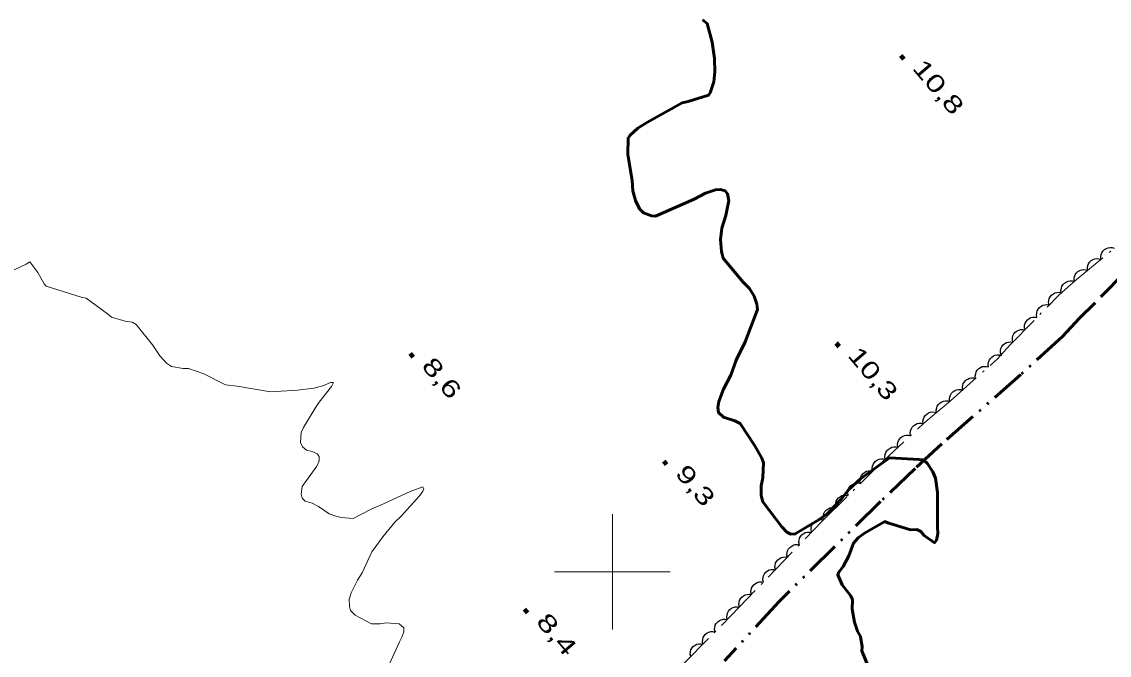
# Model space of a CAD drawing. Extents: x 386081 to 389416, y 5130568 to 5134082.
# Drawn here: x 386897.7 to 387086.1, y 5132185.6 to 5132295.3 of the extents above; entities that cross this region are included whole.
import ezdxf

# ---------------------------------------------------------------- set-up
doc = ezdxf.new("R2010")
doc.units = 0
doc.header["$LTSCALE"] = 1.2
doc.linetypes.add('DASH_DOUBLE_DOT', pattern=[9.2, 5, -1.2, 0.3, -1.2, 0.3, -1.2])
doc.linetypes.add('DOT_DASHED', pattern=[7.7, 5, -1.2, 0.3, -1.2])
for name, color, linetype, lineweight in [('1', 7, 'Continuous', 53), ('2', 7, 'Continuous', 13), ('3', 7, 'Continuous', 140), ('4', 7, 'DASH_DOUBLE_DOT', 53), ('44', 7, 'Continuous', 25), ('61', 7, 'Continuous', 13)]:
    doc.layers.add(name, color=color, linetype=linetype, lineweight=lineweight)

msp = doc.modelspace()

# ---------------------------------------------------------------- linework, layer by layer
at = {"layer": '1'}
for points in [[(387013.11, 5132281.49), (387016.65, 5132282.61), (387016.92, 5132283.04), (387017.59, 5132284.95), (387017.77, 5132286.63), (387017.7, 5132288.97), (387017.31, 5132291.82), (387016.41, 5132295.05), (387015.62, 5132295.65)], [(387047.31, 5132176.25), (387043.19, 5132186.3), (387043.24, 5132187), (387042.96, 5132188.82), (387042.43, 5132189.76), (387041.91, 5132191.32), (387041.55, 5132193.54), (387041.59, 5132195.25), (387041.24, 5132195.91), (387039.81, 5132197.78), (387039.05, 5132199.47), (387039.23, 5132199.97), (387039.96, 5132200.92), (387040.96, 5132202.78), (387041.76, 5132204.98), (387042.58, 5132205.92), (387043.69, 5132206.74), (387047.19, 5132208.73), (387047.71, 5132208.51), (387051.63, 5132207.32), (387052.76, 5132207.33), (387053.41, 5132207), (387054.03, 5132206.29), (387055.79, 5132205.05), (387056.14, 5132205.5), (387056.4, 5132206.59), (387056.32, 5132207.88), (387056.32, 5132213.76), (387055.96, 5132216.22), (387055.48, 5132217.36), (387054.54, 5132218.84), (387053.81, 5132219.4), (387053.13, 5132219.5), (387048.03, 5132219.75), (387043.04, 5132216.18), (387040.91, 5132214.24), (387039.7, 5132212.69), (387037.2, 5132210.04), (387035.65, 5132208.96), (387031.68, 5132206.59), (387030.92, 5132206.55), (387030.24, 5132206.9), (387029.36, 5132207.84), (387026.07, 5132212.16), (387025.77, 5132213.22), (387025.76, 5132214.9), (387026.05, 5132216.29), (387026.2, 5132218.9), (387025.88, 5132219.71), (387024.67, 5132221.86), (387022.11, 5132225.69), (387021.2, 5132226.17), (387019.24, 5132226.8), (387018.37, 5132227.63), (387018.26, 5132228.5), (387018.44, 5132229.53), (387019.25, 5132231.66), (387020.5, 5132234.09), (387021.47, 5132236.7), (387022.98, 5132239.88), (387025.12, 5132245.46), (387025.03, 5132246.42), (387024.55, 5132247.8), (387023.76, 5132249.11), (387022.59, 5132250.26), (387019.2, 5132254.34), (387018.89, 5132255.55), (387018.72, 5132257.61), (387018.98, 5132259.59), (387019.68, 5132261.76), (387020.16, 5132264.37), (387019.96, 5132265.54), (387019.51, 5132266.05), (387018.73, 5132266.29), (387017.88, 5132266.22), (387016.15, 5132265.63), (387014.18, 5132264.58), (387007.49, 5132261.63), (387006.8, 5132261.68), (387005.38, 5132262.25), (387004.7, 5132262.92), (387003.99, 5132264.34), (387003.56, 5132266.01), (387003.42, 5132267.82), (387002.69, 5132272.32), (387002.71, 5132275.17), (387003.09, 5132275.68), (387004.42, 5132276.88), (387006.1, 5132277.95), (387012.08, 5132281.26), (387013.11, 5132281.49)]]:
    msp.add_lwpolyline(points, dxfattribs=at)
at = {"layer": '2'}
msp.add_lwpolyline([(386961.1, 5132183.45), (386963.11, 5132187.88), (386963.54, 5132188.68), (386963.86, 5132189.6), (386963.86, 5132190.34), (386963.06, 5132191.03), (386960.83, 5132191.17), (386959.77, 5132190.99), (386958.28, 5132191), (386955.43, 5132192.51), (386954.63, 5132193.31), (386954.45, 5132194), (386954.39, 5132195.29), (386954.77, 5132196.4), (386955.84, 5132198.56), (386956.65, 5132199.85), (386958.35, 5132203.48), (386960.22, 5132206.06), (386962.34, 5132208.64), (386963.41, 5132209.68), (386966.65, 5132213.24), (386967.15, 5132213.98), (386967.34, 5132214.41), (386967.16, 5132214.72), (386964.98, 5132213.93), (386959.81, 5132211.56), (386958.32, 5132210.95), (386955.09, 5132209.25), (386953.04, 5132209.45), (386952.11, 5132209.64), (386950.93, 5132210.08), (386949.08, 5132211.33), (386948.02, 5132211.89), (386946.78, 5132212.27), (386946.29, 5132212.77), (386946.11, 5132213.45), (386946.24, 5132214.81), (386948.8, 5132218.31), (386949.24, 5132219.24), (386949.24, 5132219.98), (386948.88, 5132220.47), (386948.01, 5132220.85), (386947.02, 5132221.1), (386946.34, 5132221.67), (386945.97, 5132222.41), (386946.1, 5132224.14), (386946.48, 5132225), (386948.54, 5132228.38), (386949.23, 5132229.43), (386951.36, 5132232.13), (386951.67, 5132232.81), (386951.17, 5132232.81), (386949.87, 5132232.27), (386948.31, 5132231.84), (386945.46, 5132231.49), (386940.8, 5132231.22), (386935.03, 5132232.18), (386932.98, 5132232.41), (386929.24, 5132234.34), (386926.6, 5132235.26), (386925.63, 5132235.23), (386923.64, 5132235.61), (386922.77, 5132236.15), (386921.64, 5132237.42), (386920.32, 5132239.36), (386917.53, 5132242.88), (386916.8, 5132243.26), (386915.6, 5132243.46), (386913.26, 5132244.17), (386912.57, 5132244.75), (386908.84, 5132247.44), (386907.96, 5132247.63), (386901.93, 5132249.51), (386901.6, 5132249.93), (386900.5, 5132251.91), (386899.08, 5132253.71), (386898.45, 5132253.32), (386896.37, 5132252.34)], dxfattribs=at)
at = {"layer": '3'}
for p, q in [((387049.97, 5132289.47), (387050.48, 5132288.86)), ((387038.78, 5132239.66), (387039.29, 5132239.05)), ((386964.97, 5132237.83), (386965.48, 5132237.22)), ((387008.89, 5132219.22), (387009.4, 5132218.61)), ((386984.79, 5132193.53), (386985.3, 5132192.92))]:
    msp.add_line(p, q, dxfattribs=at)
at = {"layer": '4'}
msp.add_lwpolyline([(387088.81, 5132251.96), (387083.56, 5132246.56), (387080.94, 5132243.99), (387077.95, 5132240.8), (387070.76, 5132234.2), (387057.08, 5132222.21), (387052.46, 5132217.92), (387046.42, 5132212.18), (387028.89, 5132194.9), (387019.42, 5132184.59)], dxfattribs=at)
at = {"layer": '44', "linetype": 'DOT_DASHED', "lineweight": 13}
msp.add_lwpolyline([(387005.91, 5132177.61), (387020.59, 5132192.44), (387036.4, 5132208.83), (387046.1, 5132218.45), (387053.95, 5132225.78), (387058.57, 5132229.63), (387066.65, 5132236.87), (387068.86, 5132239.28), (387077.37, 5132248.03), (387080.32, 5132250.62), (387090.49, 5132259.04)], dxfattribs=at)
at = {"layer": '44'}
for points in [[(387084.62, 5132254.18), (387084.58, 5132254.6), (387084.66, 5132255), (387084.77, 5132255.31), (387084.97, 5132255.6), (387085.24, 5132255.85), (387085.57, 5132256.05), (387085.87, 5132256.18), (387086.22, 5132256.22), (387086.59, 5132256.2), (387086.93, 5132256.1)], [(387082.31, 5132252.27), (387082.27, 5132252.69), (387082.35, 5132253.08), (387082.46, 5132253.4), (387082.66, 5132253.68), (387082.93, 5132253.94), (387083.26, 5132254.13), (387083.56, 5132254.27), (387083.91, 5132254.3), (387084.28, 5132254.28), (387084.62, 5132254.18)], [(387080, 5132250.36), (387079.96, 5132250.77), (387080.04, 5132251.17), (387080.15, 5132251.48), (387080.35, 5132251.77), (387080.62, 5132252.03), (387080.95, 5132252.22), (387081.25, 5132252.35), (387081.6, 5132252.39), (387081.97, 5132252.37), (387082.31, 5132252.27)], [(387077.75, 5132248.37), (387077.7, 5132248.78), (387077.77, 5132249.18), (387077.87, 5132249.5), (387078.07, 5132249.79), (387078.32, 5132250.06), (387078.65, 5132250.26), (387078.94, 5132250.4), (387079.29, 5132250.45), (387079.66, 5132250.44), (387080.01, 5132250.35)], [(387075.64, 5132246.25), (387075.55, 5132246.66), (387075.59, 5132247.06), (387075.66, 5132247.38), (387075.83, 5132247.69), (387076.07, 5132247.98), (387076.38, 5132248.2), (387076.66, 5132248.37), (387077, 5132248.44), (387077.37, 5132248.46), (387077.73, 5132248.4)], [(387073.54, 5132244.1), (387073.46, 5132244.5), (387073.5, 5132244.91), (387073.57, 5132245.23), (387073.74, 5132245.54), (387073.98, 5132245.82), (387074.28, 5132246.05), (387074.57, 5132246.21), (387074.91, 5132246.29), (387075.28, 5132246.31), (387075.64, 5132246.25)], [(387071.45, 5132241.95), (387071.37, 5132242.35), (387071.4, 5132242.76), (387071.48, 5132243.08), (387071.65, 5132243.39), (387071.88, 5132243.67), (387072.19, 5132243.9), (387072.48, 5132244.06), (387072.82, 5132244.14), (387073.19, 5132244.16), (387073.54, 5132244.1)], [(387069.36, 5132239.79), (387069.28, 5132240.2), (387069.31, 5132240.61), (387069.39, 5132240.93), (387069.56, 5132241.24), (387069.79, 5132241.52), (387070.1, 5132241.75), (387070.38, 5132241.91), (387070.73, 5132241.99), (387071.1, 5132242.01), (387071.45, 5132241.95)], [(387067.32, 5132237.6), (387067.22, 5132238), (387067.25, 5132238.41), (387067.31, 5132238.73), (387067.47, 5132239.05), (387067.7, 5132239.34), (387068, 5132239.57), (387068.28, 5132239.75), (387068.62, 5132239.83), (387068.99, 5132239.86), (387069.35, 5132239.81)], [(387065.15, 5132235.53), (387065.09, 5132235.94), (387065.16, 5132236.34), (387065.25, 5132236.66), (387065.45, 5132236.95), (387065.7, 5132237.22), (387066.02, 5132237.43), (387066.32, 5132237.57), (387066.67, 5132237.62), (387067.04, 5132237.62), (387067.39, 5132237.53)], [(387062.92, 5132233.53), (387062.86, 5132233.94), (387062.93, 5132234.34), (387063.02, 5132234.66), (387063.21, 5132234.95), (387063.47, 5132235.22), (387063.79, 5132235.42), (387064.08, 5132235.57), (387064.43, 5132235.62), (387064.8, 5132235.61), (387065.15, 5132235.53)], [(387060.68, 5132231.52), (387060.63, 5132231.94), (387060.69, 5132232.34), (387060.79, 5132232.65), (387060.98, 5132232.95), (387061.23, 5132233.22), (387061.56, 5132233.42), (387061.85, 5132233.57), (387062.2, 5132233.62), (387062.57, 5132233.61), (387062.92, 5132233.53)], [(387058.45, 5132229.52), (387058.39, 5132229.94), (387058.46, 5132230.34), (387058.55, 5132230.65), (387058.74, 5132230.95), (387059, 5132231.22), (387059.32, 5132231.42), (387059.61, 5132231.56), (387059.96, 5132231.62), (387060.33, 5132231.61), (387060.68, 5132231.52)], [(387056.14, 5132227.61), (387056.1, 5132228.02), (387056.18, 5132228.42), (387056.28, 5132228.73), (387056.49, 5132229.02), (387056.75, 5132229.28), (387057.08, 5132229.47), (387057.38, 5132229.61), (387057.73, 5132229.64), (387058.1, 5132229.63), (387058.44, 5132229.53)], [(387053.84, 5132225.68), (387053.79, 5132226.1), (387053.87, 5132226.5), (387053.98, 5132226.81), (387054.18, 5132227.1), (387054.44, 5132227.36), (387054.78, 5132227.55), (387055.07, 5132227.69), (387055.42, 5132227.72), (387055.79, 5132227.7), (387056.14, 5132227.61)], [(387051.65, 5132223.63), (387051.58, 5132224.04), (387051.64, 5132224.45), (387051.73, 5132224.76), (387051.92, 5132225.06), (387052.16, 5132225.34), (387052.48, 5132225.55), (387052.77, 5132225.7), (387053.12, 5132225.76), (387053.49, 5132225.76), (387053.84, 5132225.68)], [(387049.46, 5132221.58), (387049.39, 5132222), (387049.45, 5132222.4), (387049.54, 5132222.72), (387049.72, 5132223.01), (387049.97, 5132223.29), (387050.29, 5132223.5), (387050.58, 5132223.65), (387050.93, 5132223.71), (387051.3, 5132223.71), (387051.65, 5132223.63)], [(387047.26, 5132219.54), (387047.2, 5132219.95), (387047.25, 5132220.35), (387047.34, 5132220.67), (387047.53, 5132220.97), (387047.78, 5132221.24), (387048.1, 5132221.45), (387048.39, 5132221.6), (387048.73, 5132221.66), (387049.1, 5132221.66), (387049.46, 5132221.58)], [(387045.07, 5132217.49), (387045.01, 5132217.9), (387045.06, 5132218.3), (387045.15, 5132218.62), (387045.34, 5132218.92), (387045.58, 5132219.19), (387045.9, 5132219.41), (387046.19, 5132219.56), (387046.54, 5132219.61), (387046.91, 5132219.62), (387047.26, 5132219.54)], [(387042.97, 5132215.35), (387042.89, 5132215.76), (387042.94, 5132216.16), (387043.02, 5132216.48), (387043.19, 5132216.78), (387043.43, 5132217.07), (387043.75, 5132217.29), (387044.03, 5132217.45), (387044.38, 5132217.51), (387044.75, 5132217.53), (387045.1, 5132217.46)], [(387040.84, 5132213.23), (387040.76, 5132213.64), (387040.81, 5132214.05), (387040.89, 5132214.37), (387041.06, 5132214.67), (387041.3, 5132214.95), (387041.62, 5132215.17), (387041.9, 5132215.33), (387042.25, 5132215.4), (387042.62, 5132215.41), (387042.97, 5132215.35)], [(387038.71, 5132211.12), (387038.63, 5132211.53), (387038.68, 5132211.94), (387038.76, 5132212.26), (387038.93, 5132212.56), (387039.17, 5132212.84), (387039.49, 5132213.06), (387039.77, 5132213.22), (387040.12, 5132213.29), (387040.49, 5132213.3), (387040.84, 5132213.23)], [(387036.58, 5132209.01), (387036.5, 5132209.42), (387036.55, 5132209.82), (387036.63, 5132210.14), (387036.8, 5132210.45), (387037.04, 5132210.73), (387037.36, 5132210.95), (387037.64, 5132211.11), (387037.99, 5132211.18), (387038.36, 5132211.19), (387038.71, 5132211.12)], [(387034.49, 5132206.85), (387034.41, 5132207.26), (387034.44, 5132207.67), (387034.51, 5132207.99), (387034.68, 5132208.3), (387034.92, 5132208.58), (387035.23, 5132208.81), (387035.51, 5132208.98), (387035.85, 5132209.05), (387036.22, 5132209.07), (387036.58, 5132209.01)], [(387032.41, 5132204.69), (387032.32, 5132205.1), (387032.36, 5132205.51), (387032.43, 5132205.83), (387032.6, 5132206.14), (387032.83, 5132206.42), (387033.14, 5132206.65), (387033.42, 5132206.82), (387033.77, 5132206.89), (387034.14, 5132206.91), (387034.49, 5132206.85)], [(387030.33, 5132202.53), (387030.24, 5132202.94), (387030.28, 5132203.35), (387030.35, 5132203.67), (387030.52, 5132203.98), (387030.75, 5132204.26), (387031.06, 5132204.49), (387031.34, 5132204.66), (387031.68, 5132204.73), (387032.06, 5132204.75), (387032.41, 5132204.69)], [(387028.24, 5132200.38), (387028.16, 5132200.78), (387028.19, 5132201.19), (387028.26, 5132201.51), (387028.44, 5132201.82), (387028.67, 5132202.11), (387028.98, 5132202.33), (387029.26, 5132202.5), (387029.6, 5132202.57), (387029.97, 5132202.6), (387030.33, 5132202.53)], [(387026.16, 5132198.22), (387026.07, 5132198.62), (387026.11, 5132199.03), (387026.18, 5132199.35), (387026.35, 5132199.66), (387026.59, 5132199.95), (387026.89, 5132200.17), (387027.18, 5132200.34), (387027.52, 5132200.42), (387027.89, 5132200.44), (387028.24, 5132200.38)], [(387024.08, 5132196.06), (387023.99, 5132196.47), (387024.03, 5132196.87), (387024.1, 5132197.19), (387024.27, 5132197.5), (387024.5, 5132197.79), (387024.81, 5132198.01), (387025.09, 5132198.18), (387025.44, 5132198.26), (387025.81, 5132198.28), (387026.16, 5132198.22)], [(387022, 5132193.9), (387021.91, 5132194.31), (387021.94, 5132194.71), (387022.02, 5132195.03), (387022.19, 5132195.34), (387022.42, 5132195.63), (387022.73, 5132195.86), (387023.01, 5132196.02), (387023.35, 5132196.1), (387023.72, 5132196.12), (387024.08, 5132196.06)], [(387019.91, 5132191.74), (387019.83, 5132192.15), (387019.86, 5132192.55), (387019.93, 5132192.87), (387020.1, 5132193.18), (387020.34, 5132193.47), (387020.65, 5132193.7), (387020.93, 5132193.86), (387021.27, 5132193.94), (387021.64, 5132193.96), (387022, 5132193.9)], [(387017.79, 5132189.62), (387017.71, 5132190.02), (387017.75, 5132190.43), (387017.83, 5132190.75), (387018, 5132191.06), (387018.24, 5132191.34), (387018.55, 5132191.56), (387018.84, 5132191.72), (387019.18, 5132191.8), (387019.55, 5132191.81), (387019.9, 5132191.75)], [(387015.68, 5132187.48), (387015.6, 5132187.89), (387015.64, 5132188.3), (387015.72, 5132188.62), (387015.89, 5132188.92), (387016.13, 5132189.21), (387016.44, 5132189.43), (387016.72, 5132189.59), (387017.07, 5132189.67), (387017.44, 5132189.68), (387017.79, 5132189.62)], [(387013.57, 5132185.35), (387013.49, 5132185.76), (387013.53, 5132186.17), (387013.61, 5132186.49), (387013.78, 5132186.79), (387014.02, 5132187.08), (387014.33, 5132187.3), (387014.61, 5132187.46), (387014.96, 5132187.53), (387015.33, 5132187.55), (387015.68, 5132187.48)]]:
    msp.add_lwpolyline(points, dxfattribs=at)
at = {"layer": '61'}
for p, q in [((387000, 5132190), (387000, 5132210)), ((386990, 5132200), (387010, 5132200))]:
    msp.add_line(p, q, dxfattribs=at)

# ---------------------------------------------------------------- texts
at = {"layer": '3'}
for s, width, p in [('10,8   ', 1.4, (387051.8, 5132287.25)), ('10,3   ', 1.35, (387040.61, 5132237.44)), ('8,6    ', 1.4, (386966.8, 5132235.61)), ('9,3    ', 1.4, (387010.72, 5132217)), ('8,4    ', 1.45, (386986.62, 5132191.31))]:
    msp.add_text(s, height=3, rotation=310.294, dxfattribs=dict(at, width=width)).set_placement(p)

doc.saveas('drawing.dxf')
